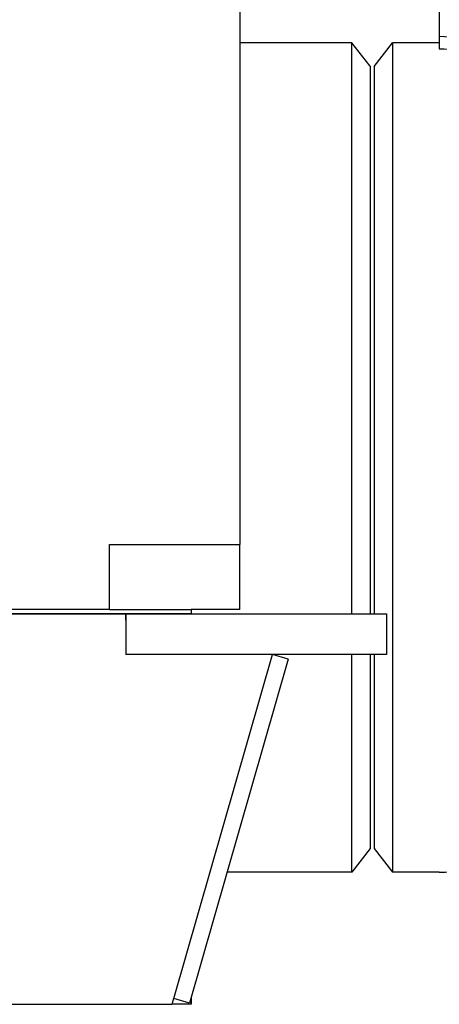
# Model space of a CAD drawing. Header units: inches. Extents: x 24 to 1128, y -69 to 748.
# Tile 490 of 656: x 719 to 731, y 171 to 201. Entities that reach past the tile are written whole.
import ezdxf

# ---------------------------------------------------------------- set-up
doc = ezdxf.new("R2010")
doc.units = ezdxf.units.IN
doc.header["$LTSCALE"] = 32
doc.header["$MEASUREMENT"] = 0
doc.layers.add('Visible (ANSI)', color=7, linetype='Continuous', lineweight=30)

msp = doc.modelspace()

# ---------------------------------------------------------------- linework, layer by layer
at = {"layer": 'Visible (ANSI)'}
for p, q in [((725.28063, 338.73367), (725.28063, 184.86817)), ((731.40563, 206.10867), (731.40563, 200.48367)), ((731.40563, 200.48367), (731.40563, 200.10867)), ((728.72432, 200.29617), (725.28063, 200.29617)), ((728.72432, 182.73367), (728.72432, 200.29617)), ((729.28063, 199.57117), (728.72432, 200.29617)), ((729.40563, 199.56617), (729.96578, 200.29617)), ((729.96578, 200.29617), (729.96578, 174.79617)), ((731.40563, 200.29617), (729.96578, 200.29617)), ((729.28063, 199.57117), (729.28063, 182.73367)), ((729.40563, 199.56617), (729.40563, 182.73367)), ((721.28063, 184.86817), (725.28063, 184.86817)), ((721.28063, 182.86817), (721.28063, 184.86817)), ((725.28063, 182.86817), (725.28063, 184.86817)), ((721.28063, 182.86817), (500.28063, 182.86817)), ((721.28063, 182.86817), (723.78063, 182.86817)), ((723.78063, 182.86817), (723.78063, 182.73367)), ((725.28063, 182.86817), (723.78063, 182.86817)), ((723.78063, 182.73367), (497.78063, 182.73367)), ((499.78063, 182.73367), (721.78063, 182.73367)), ((721.78063, 182.54625), (721.78063, 182.73367)), ((721.78063, 182.73367), (729.78063, 182.73367)), ((721.78063, 182.73367), (721.78063, 181.48367)), ((729.78063, 182.73367), (729.78063, 181.48367)), ((729.78063, 181.48367), (721.78063, 181.48367)), ((723.24863, 170.90979), (726.28063, 181.48367)), ((726.76126, 181.34585), (723.72926, 170.77197)), ((726.76126, 181.34585), (726.28063, 181.48367)), ((728.72432, 174.79617), (728.72432, 181.48367)), ((729.28063, 181.48367), (729.28063, 175.52117)), ((729.40563, 181.48367), (729.40563, 175.52617)), ((729.28063, 175.52117), (728.72432, 174.79617)), ((729.40563, 175.52617), (729.96578, 174.79617)), ((728.72432, 174.79617), (724.88318, 174.79617)), ((731.40563, 174.79617), (729.96578, 174.79617)), ((498.36313, 170.73367), (723.19813, 170.73367)), ((723.19813, 170.73367), (723.25187, 170.92109)), ((723.78063, 170.73367), (723.19813, 170.73367)), ((723.72926, 170.77197), (723.24863, 170.90979)), ((723.78063, 170.92109), (723.78063, 170.73367))]:
    msp.add_line(p, q, dxfattribs=at)
msp.add_arc((723.60563, 170.92109), 0.175, 0, 7.939721, dxfattribs=at)
for points, knots in [([(736.19516, 197.10867), (735.86973, 197.65147), (735.51568, 198.1398), (734.7589, 198.99034), (734.35608, 199.35263), (733.93378, 199.6439), (733.53767, 199.91711), (733.12426, 200.12777), (732.27582, 200.41121), (731.84083, 200.48367), (731.40563, 200.48367)], [2.418227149, 2.418227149, 2.418227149, 2.418227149, 2.604857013, 2.604857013, 2.791486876, 2.791486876, 2.791486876, 2.966539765, 2.966539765, 3.141592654, 3.141592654, 3.141592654, 3.141592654]), ([(731.40563, 200.10867), (731.7995, 200.10867), (732.19336, 200.04339), (732.96906, 199.78424), (733.35089, 199.59039), (733.72086, 199.33521), (734.11531, 199.06315), (734.49626, 198.72137), (735.17323, 197.96054), (735.47393, 197.55635), (735.75519, 197.10867)], [-3.141592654, -3.141592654, -3.141592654, -3.141592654, -2.966539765, -2.966539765, -2.791486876, -2.791486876, -2.791486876, -2.604857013, -2.604857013, -2.441381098, -2.441381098, -2.441381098, -2.441381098]), ([(731.40563, 174.79617), (731.56743, 174.79617), (731.72923, 174.80667), (732.05096, 174.84836), (732.21089, 174.87957), (732.52725, 174.96193), (732.68369, 175.01309), (732.90364, 175.09958), (732.96905, 175.1272), (733.03401, 175.1565)], [6.283185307, 6.283185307, 6.283185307, 6.283185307, 6.347905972, 6.347905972, 6.412626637, 6.412626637, 6.477347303, 6.477347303, 6.505000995, 6.505000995, 6.505000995, 6.505000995])]:
    msp.add_open_spline(points, degree=3, knots=knots, dxfattribs=at)

doc.saveas('drawing.dxf')
